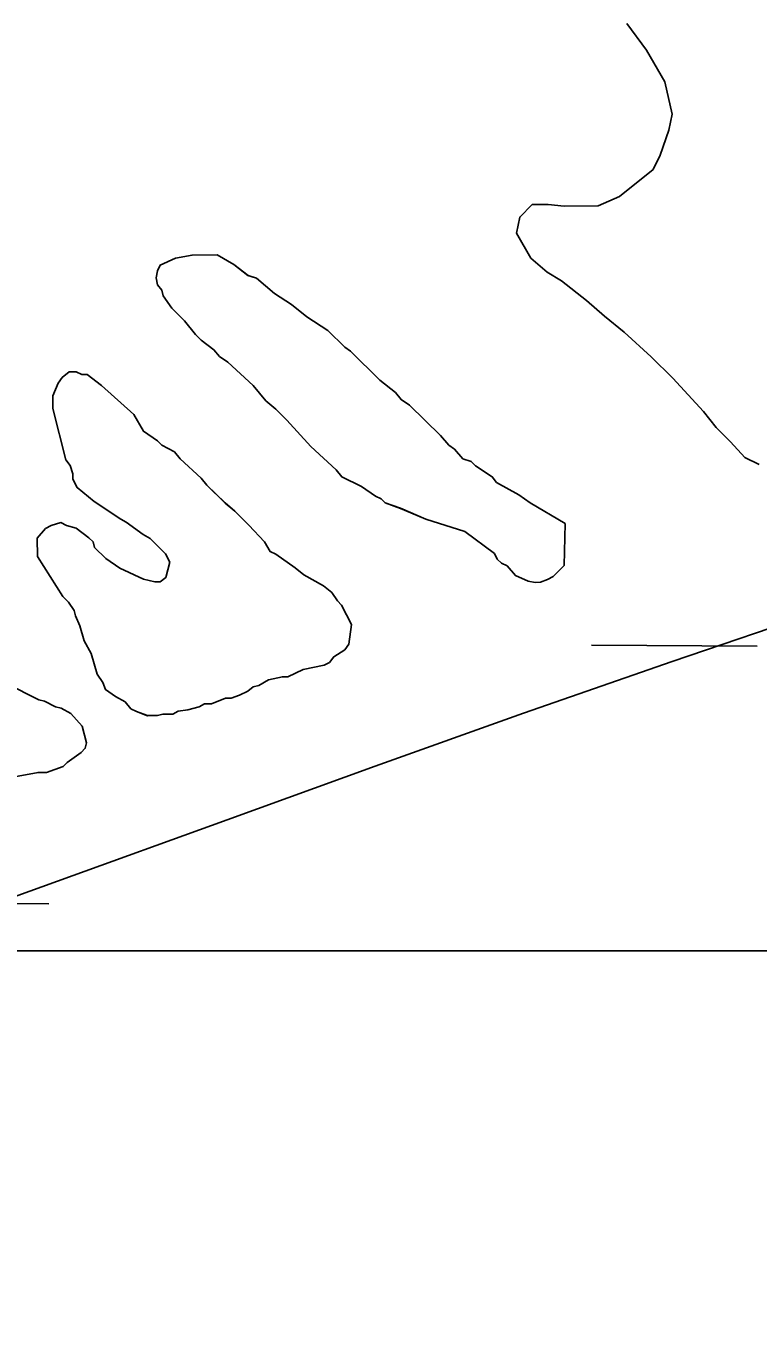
# Model space of a CAD drawing. Extents: x 3172231 to 3210228, y 940198 to 965780.
# Drawn here: x 3194318.3 to 3194459.9, y 950801.1 to 951051.3 of the extents above; entities that cross this region are included whole.
import ezdxf

# ---------------------------------------------------------------- set-up
doc = ezdxf.new("R2010")
doc.units = 0
for name, color, linetype in [('V-ROAD-CNTR', 7, 'Continuous'), ('V-SITE-VEGE', 7, 'Continuous'), ('V-TOPO-SHOR', 7, 'Continuous'), ('V-WETL-SWMP', 7, 'Continuous')]:
    doc.layers.add(name, color=color, linetype=linetype)

msp = doc.modelspace()

# ---------------------------------------------------------------- linework, layer by layer
at = {"layer": 'V-ROAD-CNTR'}
msp.add_lwpolyline([(3194095.689, 950800.809), (3194108.872, 950806.153), (3194123.146, 950812.553), (3194137.521, 950818.733), (3194151.994, 950824.695), (3194166.558, 950830.438), (3194181.207, 950835.953), (3194195.936, 950841.247), (3194210.741, 950846.312), (3194225.62, 950851.147), (3194291.494, 950874.236), (3194357.165, 950897.897), (3194385.778, 950908.317), (3194414.466, 950918.524), (3194443.232, 950928.519), (3194472.07, 950938.296), (3194495.97, 950947.213), (3194519.776, 950956.394)], dxfattribs=at)
at = {"layer": 'V-SITE-VEGE'}
msp.add_line((3194483.646, 950872.601), (3194211.718, 950872.601), dxfattribs=at)
for points in [[(3194434.448, 951051.755), (3194438.286, 951046.623), (3194441.79, 951040.452), (3194443.226, 951034.263), (3194442.567, 951031.156), (3194440.889, 951026.317), (3194439.536, 951023.546), (3194433.037, 951018.317), (3194428.921, 951016.556), (3194422.373, 951016.494), (3194419.269, 951016.81), (3194416.168, 951016.781), (3194413.78, 951014.346), (3194413.118, 951011.239), (3194415.92, 951006.441), (3194419.047, 951003.715), (3194421.82, 951002.017), (3194426.678, 950998.271), (3194430.154, 950995.203), (3194433.971, 950992.136), (3194439.185, 950987.362), (3194443.357, 950983.266), (3194449.278, 950976.776), (3194451.717, 950973.695), (3194454.5, 950970.963), (3194457.286, 950967.889), (3194460.054, 950966.538)], [(3194316.07, 950906.22), (3194320.641, 950907.07), (3194322.257, 950907.084), (3194325.478, 950908.194), (3194326.279, 950909.007), (3194328.956, 950910.918), (3194329.757, 950911.733), (3194330.015, 950912.812), (3194329.177, 950916.038), (3194327, 950918.442), (3194325.104, 950919.501), (3194324.024, 950919.761), (3194321.862, 950920.818), (3194320.78, 950921.078), (3194314.556, 950924.253)], [(3194211.718, 950872.601), (3194483.646, 950872.601)]]:
    msp.add_lwpolyline(points, dxfattribs=at)
for points in [[(3194348.916, 950994.333), (3194351.097, 950991.658), (3194352.182, 950990.593), (3194354.625, 950988.732), (3194355.715, 950987.394), (3194357.341, 950986.334), (3194362.232, 950981.799), (3194364.681, 950978.858), (3194366.584, 950977.261), (3194368.759, 950975.127), (3194373.385, 950970.052), (3194378.276, 950965.52), (3194379.365, 950964.182), (3194383.152, 950962.331), (3194385.864, 950960.471), (3194386.947, 950959.943), (3194387.762, 950959.142), (3194390.736, 950958.094), (3194395.604, 950955.984), (3194403.167, 950953.629), (3194408.863, 950949.373), (3194409.412, 950948.302), (3194410.227, 950947.501), (3194411.308, 950946.973), (3194412.942, 950945.103), (3194415.379, 950944.048), (3194416.727, 950943.79), (3194417.802, 950943.801), (3194419.146, 950944.352), (3194420.217, 950944.903), (3194422.353, 950947.075), (3194422.545, 950955.161), (3194415.775, 950959.134), (3194413.606, 950960.732), (3194409.272, 950963.115), (3194408.455, 950964.184), (3194405.203, 950966.308), (3194404.388, 950967.109), (3194402.768, 950967.633), (3194401.134, 950969.505), (3194400.048, 950970.302), (3194398.416, 950972.172), (3194392.434, 950978.041), (3194390.808, 950979.102), (3194389.718, 950980.439), (3194386.732, 950982.836), (3194381.026, 950988.441), (3194379.939, 950989.238), (3194376.676, 950992.439), (3194372.611, 950995.095), (3194369.627, 950997.491), (3194366.375, 950999.615), (3194362.846, 951002.546), (3194361.222, 951003.07), (3194358.508, 951005.2), (3194355.262, 951007.053), (3194350.415, 951007.008), (3194347.187, 951006.439), (3194344.236, 951005.065), (3194343.708, 951003.981), (3194343.45, 951002.636), (3194343.734, 951001.288), (3194344.551, 951000.217), (3194344.832, 950999.144), (3194346.47, 950996.735)], [(3194326.529, 950939.985), (3194327.621, 950938.38), (3194327.901, 950937.304), (3194328.726, 950935.426), (3194329.562, 950932.471), (3194330.93, 950930.061), (3194332.046, 950926.03), (3194333.14, 950924.425), (3194333.691, 950923.083), (3194335.587, 950921.756), (3194337.484, 950920.695), (3194338.573, 950919.358), (3194339.655, 950918.829), (3194341.817, 950918.043), (3194343.704, 950918.059), (3194344.779, 950918.34), (3194346.663, 950918.356), (3194347.736, 950918.905), (3194349.618, 950919.192), (3194351.769, 950919.751), (3194352.84, 950920.298), (3194354.187, 950920.312), (3194356.868, 950921.414), (3194357.947, 950921.424), (3194359.557, 950921.977), (3194361.167, 950922.803), (3194362.236, 950923.62), (3194363.313, 950923.898), (3194365.185, 950924.994), (3194367.872, 950925.557), (3194368.951, 950925.567), (3194371.902, 950926.942), (3194375.935, 950927.787), (3194377.006, 950928.336), (3194377.803, 950929.422), (3194379.947, 950930.788), (3194380.744, 950931.873), (3194381.247, 950935.65), (3194379.326, 950939.402), (3194378.511, 950940.202), (3194377.42, 950941.808), (3194375.792, 950943.139), (3194372.001, 950945.261), (3194370.373, 950946.59), (3194366.576, 950949.248), (3194365.492, 950949.777), (3194364.399, 950951.653), (3194361.406, 950954.858), (3194358.687, 950957.524), (3194356.786, 950959.124), (3194353.253, 950962.591), (3194352.164, 950963.928), (3194348.088, 950967.662), (3194347.001, 950968.995), (3194344.562, 950970.322), (3194343.747, 950971.121), (3194341.037, 950972.983), (3194339.12, 950976.196), (3194332.872, 950981.793), (3194330.158, 950983.923), (3194329.083, 950983.915), (3194327.999, 950984.441), (3194326.654, 950984.431), (3194325.317, 950983.341), (3194324.518, 950982.256), (3194323.463, 950979.823), (3194323.486, 950977.396), (3194326.003, 950967.455), (3194326.822, 950966.384), (3194327.375, 950964.774), (3194327.385, 950963.697), (3194328.208, 950962.087), (3194331.465, 950959.423), (3194336.615, 950955.972), (3194337.697, 950955.444), (3194340.951, 950953.049), (3194342.307, 950952.255), (3194345.297, 950949.318), (3194346.12, 950947.71), (3194345.34, 950944.741), (3194344.269, 950943.922), (3194343.192, 950943.911), (3194341.033, 950944.431), (3194336.433, 950946.543), (3194333.724, 950948.403), (3194331.549, 950950.539), (3194331.268, 950951.61), (3194330.453, 950952.413), (3194328.012, 950954.274), (3194326.121, 950954.796), (3194325.038, 950955.325), (3194323.16, 950954.77), (3194322.087, 950954.221), (3194320.487, 950952.32), (3194320.52, 950948.818), (3194325.441, 950941.052)]]:
    msp.add_lwpolyline(points, close=True, dxfattribs=at)
at = {"layer": 'V-TOPO-SHOR'}
for points in [[(3194460.054, 950966.538), (3194457.286, 950967.889), (3194454.5, 950970.965), (3194451.717, 950973.695), (3194449.278, 950976.776), (3194443.357, 950983.266), (3194439.185, 950987.362), (3194433.971, 950992.138), (3194430.154, 950995.203), (3194426.678, 950998.271), (3194421.818, 951002.017), (3194419.047, 951003.715), (3194415.92, 951006.441), (3194413.118, 951011.239), (3194413.78, 951014.346), (3194416.168, 951016.781), (3194419.269, 951016.81), (3194422.373, 951016.494), (3194428.921, 951016.556), (3194433.037, 951018.317), (3194439.536, 951023.546), (3194440.889, 951026.317), (3194442.567, 951031.156), (3194443.226, 951034.263), (3194441.79, 951040.452), (3194438.286, 951046.623), (3194434.448, 951051.755)], [(3194422.545, 950955.159), (3194415.775, 950959.134), (3194413.606, 950960.732), (3194409.272, 950963.115), (3194408.455, 950964.184), (3194405.203, 950966.308), (3194404.388, 950967.109), (3194402.768, 950967.633), (3194401.134, 950969.503), (3194400.048, 950970.302), (3194398.416, 950972.172), (3194392.434, 950978.041), (3194390.808, 950979.102), (3194389.718, 950980.439), (3194386.732, 950982.836), (3194381.024, 950988.439), (3194379.939, 950989.238), (3194376.676, 950992.439), (3194372.611, 950995.095), (3194369.627, 950997.491), (3194366.375, 950999.615), (3194362.846, 951002.546), (3194361.224, 951003.07), (3194358.511, 951005.198), (3194355.262, 951007.053), (3194350.415, 951007.008), (3194347.187, 951006.439), (3194344.236, 951005.065), (3194343.708, 951003.981), (3194343.452, 951002.634), (3194343.734, 951001.288), (3194344.551, 951000.219), (3194344.832, 950999.146), (3194346.47, 950996.735), (3194348.916, 950994.333), (3194351.097, 950991.66), (3194352.182, 950990.593), (3194354.625, 950988.732), (3194355.715, 950987.394), (3194357.341, 950986.334), (3194362.232, 950981.799), (3194364.683, 950978.858), (3194366.584, 950977.261), (3194368.759, 950975.127), (3194373.385, 950970.052), (3194378.276, 950965.52), (3194379.365, 950964.182), (3194383.152, 950962.331), (3194385.864, 950960.471), (3194386.947, 950959.943), (3194387.762, 950959.142), (3194390.736, 950958.094), (3194395.604, 950955.984), (3194403.167, 950953.629), (3194408.863, 950949.373), (3194409.412, 950948.302), (3194410.227, 950947.501), (3194411.308, 950946.973), (3194412.942, 950945.103), (3194415.377, 950944.048), (3194416.727, 950943.79), (3194417.802, 950943.801), (3194419.146, 950944.352), (3194420.217, 950944.9), (3194422.353, 950947.075), (3194422.545, 950955.159)], [(3194323.486, 950977.396), (3194323.463, 950979.821), (3194324.518, 950982.256), (3194325.317, 950983.339), (3194326.654, 950984.431), (3194327.999, 950984.441), (3194329.083, 950983.915), (3194330.158, 950983.923), (3194332.872, 950981.793), (3194339.12, 950976.196), (3194341.035, 950972.983), (3194343.747, 950971.121), (3194344.562, 950970.322), (3194346.999, 950968.997), (3194348.088, 950967.662), (3194352.164, 950963.928), (3194353.253, 950962.591), (3194356.786, 950959.124), (3194358.687, 950957.524), (3194361.406, 950954.858), (3194364.399, 950951.653), (3194365.492, 950949.777), (3194366.576, 950949.248), (3194370.373, 950946.59), (3194372.001, 950945.259), (3194375.792, 950943.139), (3194377.42, 950941.808), (3194378.511, 950940.202), (3194379.326, 950939.402), (3194381.247, 950935.65), (3194380.744, 950931.873), (3194379.947, 950930.788), (3194377.805, 950929.422), (3194377.006, 950928.336), (3194375.935, 950927.787), (3194371.902, 950926.942), (3194368.951, 950925.567), (3194367.874, 950925.557), (3194365.185, 950924.994), (3194363.311, 950923.898), (3194362.236, 950923.62), (3194361.167, 950922.803), (3194359.557, 950921.977), (3194357.947, 950921.424), (3194356.87, 950921.414), (3194354.187, 950920.312), (3194352.84, 950920.3), (3194351.769, 950919.751), (3194349.618, 950919.192), (3194347.736, 950918.905), (3194346.663, 950918.356), (3194344.779, 950918.34), (3194343.704, 950918.059), (3194341.817, 950918.043), (3194339.655, 950918.829), (3194338.573, 950919.358), (3194337.484, 950920.695), (3194335.587, 950921.756), (3194333.691, 950923.083), (3194333.14, 950924.425), (3194332.046, 950926.03), (3194330.93, 950930.061), (3194329.562, 950932.471), (3194328.726, 950935.426), (3194327.901, 950937.304), (3194327.621, 950938.38), (3194326.529, 950939.985), (3194325.441, 950941.052), (3194320.52, 950948.818), (3194320.487, 950952.32), (3194322.087, 950954.221), (3194323.16, 950954.77), (3194325.038, 950955.325), (3194326.121, 950954.796), (3194328.012, 950954.274), (3194330.453, 950952.413), (3194331.268, 950951.612), (3194331.549, 950950.537), (3194333.724, 950948.403), (3194336.433, 950946.543), (3194341.033, 950944.431), (3194343.192, 950943.911), (3194344.269, 950943.922), (3194345.34, 950944.741), (3194346.12, 950947.71), (3194345.297, 950949.318), (3194342.307, 950952.255), (3194340.951, 950953.049), (3194337.697, 950955.444), (3194336.615, 950955.972), (3194331.465, 950959.425), (3194328.208, 950962.087), (3194327.385, 950963.697), (3194327.375, 950964.774), (3194326.822, 950966.384), (3194326.003, 950967.455), (3194323.486, 950977.396)], [(3194314.554, 950924.253), (3194320.78, 950921.078), (3194321.86, 950920.818), (3194324.024, 950919.761), (3194325.104, 950919.501), (3194327, 950918.442), (3194329.177, 950916.038), (3194330.015, 950912.814), (3194329.757, 950911.733), (3194328.956, 950910.918), (3194326.279, 950909.007), (3194325.478, 950908.192), (3194322.257, 950907.084), (3194320.641, 950907.07), (3194316.07, 950906.22)]]:
    msp.add_lwpolyline(points, dxfattribs=at)
at = {"layer": 'V-WETL-SWMP'}
for p, q in [((3194434.449, 951051.755), (3194438.287, 951046.622)), ((3194438.287, 951046.622), (3194441.791, 951040.452)), ((3194441.791, 951040.452), (3194443.227, 951034.263)), ((3194443.227, 951034.263), (3194442.567, 951031.156)), ((3194442.567, 951031.156), (3194440.889, 951026.316)), ((3194440.889, 951026.316), (3194439.536, 951023.546)), ((3194439.536, 951023.546), (3194433.038, 951018.317)), ((3194433.038, 951018.317), (3194428.92, 951016.556)), ((3194416.168, 951016.781), (3194413.779, 951014.347)), ((3194419.269, 951016.81), (3194416.168, 951016.781)), ((3194422.373, 951016.495), (3194419.269, 951016.81)), ((3194428.92, 951016.556), (3194422.373, 951016.495)), ((3194413.779, 951014.347), (3194413.119, 951011.239)), ((3194413.119, 951011.239), (3194415.92, 951006.441)), ((3194347.187, 951006.439), (3194344.237, 951005.065)), ((3194350.414, 951007.008), (3194347.187, 951006.439)), ((3194355.262, 951007.053), (3194350.414, 951007.008)), ((3194358.511, 951005.198), (3194355.262, 951007.053)), ((3194415.92, 951006.441), (3194419.047, 951003.714)), ((3194343.708, 951003.982), (3194343.452, 951002.633)), ((3194344.237, 951005.065), (3194343.708, 951003.982)), ((3194361.225, 951003.069), (3194358.511, 951005.198)), ((3194362.846, 951002.545), (3194361.225, 951003.069)), ((3194419.047, 951003.714), (3194421.819, 951002.017)), ((3194343.452, 951002.633), (3194343.734, 951001.289)), ((3194343.734, 951001.289), (3194344.552, 951000.219)), ((3194366.375, 950999.615), (3194362.846, 951002.545)), ((3194421.819, 951002.017), (3194426.678, 950998.272)), ((3194344.552, 951000.219), (3194344.831, 950999.145)), ((3194344.831, 950999.145), (3194346.47, 950996.736)), ((3194369.627, 950997.491), (3194366.375, 950999.615)), ((3194426.678, 950998.272), (3194430.153, 950995.203)), ((3194346.47, 950996.736), (3194348.916, 950994.334)), ((3194372.612, 950995.095), (3194369.627, 950997.491)), ((3194348.916, 950994.334), (3194351.096, 950991.661)), ((3194376.677, 950992.439), (3194372.612, 950995.095)), ((3194430.153, 950995.203), (3194433.972, 950992.138)), ((3194351.096, 950991.661), (3194352.183, 950990.594)), ((3194352.183, 950990.594), (3194354.625, 950988.731)), ((3194379.939, 950989.237), (3194376.677, 950992.439)), ((3194433.972, 950992.138), (3194439.185, 950987.362)), ((3194354.625, 950988.731), (3194355.715, 950987.395)), ((3194381.024, 950988.439), (3194379.939, 950989.237)), ((3194386.733, 950982.836), (3194381.024, 950988.439)), ((3194355.715, 950987.395), (3194357.341, 950986.333)), ((3194357.341, 950986.333), (3194362.232, 950981.799)), ((3194439.185, 950987.362), (3194443.358, 950983.266)), ((3194325.316, 950983.34), (3194324.518, 950982.255)), ((3194326.653, 950984.43), (3194325.316, 950983.34)), ((3194327.999, 950984.442), (3194326.653, 950984.43)), ((3194329.082, 950983.914), (3194327.999, 950984.442)), ((3194330.159, 950983.924), (3194329.082, 950983.914)), ((3194332.872, 950981.794), (3194330.159, 950983.924)), ((3194443.358, 950983.266), (3194449.277, 950976.775)), ((3194324.518, 950982.255), (3194323.463, 950979.821)), ((3194339.12, 950976.196), (3194332.872, 950981.794)), ((3194362.232, 950981.799), (3194364.683, 950978.859)), ((3194389.718, 950980.44), (3194386.733, 950982.836)), ((3194390.808, 950979.103), (3194389.718, 950980.44)), ((3194323.463, 950979.821), (3194323.486, 950977.397)), ((3194364.683, 950978.859), (3194366.584, 950977.261)), ((3194392.434, 950978.041), (3194390.808, 950979.103)), ((3194398.415, 950972.171), (3194392.434, 950978.041)), ((3194323.486, 950977.397), (3194326.003, 950967.455)), ((3194341.035, 950972.982), (3194339.12, 950976.196)), ((3194366.584, 950977.261), (3194368.758, 950975.127)), ((3194449.277, 950976.775), (3194451.718, 950973.696)), ((3194343.746, 950971.122), (3194341.035, 950972.982)), ((3194368.758, 950975.127), (3194373.385, 950970.052)), ((3194451.718, 950973.696), (3194454.5, 950970.966)), ((3194344.562, 950970.322), (3194343.746, 950971.122)), ((3194400.048, 950970.301), (3194398.415, 950972.171)), ((3194454.5, 950970.966), (3194457.285, 950967.89)), ((3194346.998, 950968.998), (3194344.562, 950970.322)), ((3194348.088, 950967.661), (3194346.998, 950968.998)), ((3194373.385, 950970.052), (3194378.275, 950965.519)), ((3194401.133, 950969.503), (3194400.048, 950970.301)), ((3194402.767, 950967.633), (3194401.133, 950969.503)), ((3194457.285, 950967.89), (3194460.055, 950966.538)), ((3194326.003, 950967.455), (3194326.821, 950966.385)), ((3194326.821, 950966.385), (3194327.375, 950964.774)), ((3194352.163, 950963.928), (3194348.088, 950967.661)), ((3194378.275, 950965.519), (3194379.365, 950964.182)), ((3194404.388, 950967.109), (3194402.767, 950967.633)), ((3194405.203, 950966.309), (3194404.388, 950967.109)), ((3194408.455, 950964.185), (3194405.203, 950966.309)), ((3194327.375, 950964.774), (3194327.385, 950963.697)), ((3194327.385, 950963.697), (3194328.208, 950962.088)), ((3194353.253, 950962.592), (3194352.163, 950963.928)), ((3194379.365, 950964.182), (3194383.153, 950962.332)), ((3194409.273, 950963.115), (3194408.455, 950964.185)), ((3194413.605, 950960.731), (3194409.273, 950963.115)), ((3194328.208, 950962.088), (3194331.465, 950959.425)), ((3194356.787, 950959.123), (3194353.253, 950962.592)), ((3194383.153, 950962.332), (3194385.864, 950960.472)), ((3194385.864, 950960.472), (3194386.947, 950959.943)), ((3194415.775, 950959.135), (3194413.605, 950960.731)), ((3194331.465, 950959.425), (3194336.615, 950955.972)), ((3194358.687, 950957.525), (3194356.787, 950959.123)), ((3194386.947, 950959.943), (3194387.762, 950959.143)), ((3194387.762, 950959.143), (3194390.735, 950958.093)), ((3194390.735, 950958.093), (3194395.603, 950955.984)), ((3194422.546, 950955.158), (3194415.775, 950959.135)), ((3194336.615, 950955.972), (3194337.697, 950955.443)), ((3194337.697, 950955.443), (3194340.952, 950953.049)), ((3194361.406, 950954.857), (3194358.687, 950957.525)), ((3194395.603, 950955.984), (3194403.167, 950953.63)), ((3194322.086, 950954.22), (3194320.488, 950952.32)), ((3194323.159, 950954.769), (3194322.086, 950954.22)), ((3194325.039, 950955.325), (3194323.159, 950954.769)), ((3194326.121, 950954.796), (3194325.039, 950955.325)), ((3194328.012, 950954.275), (3194326.121, 950954.796)), ((3194330.453, 950952.413), (3194328.012, 950954.275)), ((3194340.952, 950953.049), (3194342.306, 950952.254)), ((3194364.399, 950951.652), (3194361.406, 950954.857)), ((3194403.167, 950953.63), (3194408.863, 950949.374)), ((3194422.352, 950947.076), (3194422.546, 950955.158)), ((3194320.488, 950952.32), (3194320.521, 950948.818)), ((3194331.269, 950951.612), (3194330.453, 950952.413)), ((3194331.548, 950950.537), (3194331.269, 950951.612)), ((3194333.723, 950948.403), (3194331.548, 950950.537)), ((3194342.306, 950952.254), (3194345.296, 950949.319)), ((3194365.493, 950949.777), (3194364.399, 950951.652)), ((3194320.521, 950948.818), (3194325.442, 950941.053)), ((3194336.434, 950946.543), (3194333.723, 950948.403)), ((3194345.296, 950949.319), (3194346.12, 950947.711)), ((3194366.576, 950949.248), (3194365.493, 950949.777)), ((3194370.372, 950946.59), (3194366.576, 950949.248)), ((3194408.863, 950949.374), (3194409.412, 950948.302)), ((3194409.412, 950948.302), (3194410.227, 950947.501)), ((3194341.032, 950944.431), (3194336.434, 950946.543)), ((3194346.12, 950947.711), (3194345.339, 950944.74)), ((3194372, 950945.259), (3194370.372, 950946.59)), ((3194410.227, 950947.501), (3194411.309, 950946.973)), ((3194411.309, 950946.973), (3194412.943, 950945.103)), ((3194420.217, 950944.901), (3194422.352, 950947.076)), ((3194343.192, 950943.912), (3194341.032, 950944.431)), ((3194344.269, 950943.922), (3194343.192, 950943.912)), ((3194345.339, 950944.74), (3194344.269, 950943.922)), ((3194375.791, 950943.139), (3194372, 950945.259)), ((3194377.419, 950941.808), (3194375.791, 950943.139)), ((3194412.943, 950945.103), (3194415.377, 950944.048)), ((3194415.377, 950944.048), (3194416.726, 950943.791)), ((3194416.726, 950943.791), (3194417.803, 950943.801)), ((3194417.803, 950943.801), (3194419.145, 950944.352)), ((3194419.145, 950944.352), (3194420.217, 950944.901)), ((3194325.442, 950941.053), (3194326.529, 950939.986)), ((3194378.512, 950940.202), (3194377.419, 950941.808)), ((3194326.529, 950939.986), (3194327.621, 950938.38)), ((3194327.621, 950938.38), (3194327.901, 950937.305)), ((3194379.327, 950939.402), (3194378.512, 950940.202)), ((3194381.248, 950935.649), (3194379.327, 950939.402)), ((3194327.901, 950937.305), (3194328.726, 950935.427)), ((3194328.726, 950935.427), (3194329.562, 950932.472)), ((3194380.744, 950931.873), (3194381.248, 950935.649)), ((3194329.562, 950932.472), (3194330.931, 950930.061)), ((3194377.804, 950929.421), (3194379.946, 950930.788)), ((3194379.946, 950930.788), (3194380.744, 950931.873)), ((3194427.647, 950931.691), (3194459.646, 950931.473)), ((3194330.931, 950930.061), (3194332.046, 950926.031)), ((3194375.934, 950927.788), (3194377.006, 950928.336)), ((3194377.006, 950928.336), (3194377.804, 950929.421)), ((3194332.046, 950926.031), (3194333.139, 950924.425)), ((3194365.186, 950924.994), (3194367.875, 950925.558)), ((3194367.875, 950925.558), (3194368.952, 950925.568)), ((3194368.952, 950925.568), (3194371.902, 950926.942)), ((3194371.902, 950926.942), (3194375.934, 950927.788)), ((3194320.78, 950921.078), (3194314.555, 950924.252)), ((3194333.139, 950924.425), (3194333.69, 950923.084)), ((3194333.69, 950923.084), (3194335.588, 950921.755)), ((3194361.166, 950922.802), (3194362.236, 950923.62)), ((3194362.236, 950923.62), (3194363.311, 950923.899)), ((3194363.311, 950923.899), (3194365.186, 950924.994)), ((3194321.86, 950920.818), (3194320.78, 950921.078)), ((3194324.024, 950919.761), (3194321.86, 950920.818)), ((3194335.588, 950921.755), (3194337.483, 950920.695)), ((3194337.483, 950920.695), (3194338.573, 950919.358)), ((3194354.187, 950920.312), (3194356.87, 950921.415)), ((3194356.87, 950921.415), (3194357.947, 950921.425)), ((3194357.947, 950921.425), (3194359.558, 950921.978)), ((3194359.558, 950921.978), (3194361.166, 950922.802)), ((3194325.104, 950919.502), (3194324.024, 950919.761)), ((3194327, 950918.442), (3194325.104, 950919.502)), ((3194329.177, 950916.038), (3194327, 950918.442)), ((3194338.573, 950919.358), (3194339.655, 950918.83)), ((3194339.655, 950918.83), (3194341.818, 950918.042)), ((3194341.818, 950918.042), (3194343.703, 950918.059)), ((3194343.703, 950918.059), (3194344.778, 950918.339)), ((3194344.778, 950918.339), (3194346.663, 950918.356)), ((3194346.663, 950918.356), (3194347.735, 950918.905)), ((3194347.735, 950918.905), (3194349.618, 950919.192)), ((3194349.618, 950919.192), (3194351.768, 950919.751)), ((3194351.768, 950919.751), (3194352.84, 950920.3)), ((3194352.84, 950920.3), (3194354.187, 950920.312)), ((3194330.015, 950912.814), (3194329.177, 950916.038)), ((3194329.756, 950911.734), (3194330.015, 950912.814)), ((3194326.28, 950909.008), (3194328.955, 950910.919)), ((3194328.955, 950910.919), (3194329.756, 950911.734)), ((3194322.257, 950907.085), (3194325.479, 950908.193)), ((3194325.479, 950908.193), (3194326.28, 950909.008)), ((3194316.07, 950906.219), (3194320.641, 950907.07)), ((3194320.641, 950907.07), (3194322.257, 950907.085)), ((3194239.699, 950882.227), (3194322.712, 950881.662))]:
    msp.add_line(p, q, dxfattribs=at)

doc.saveas('drawing.dxf')
